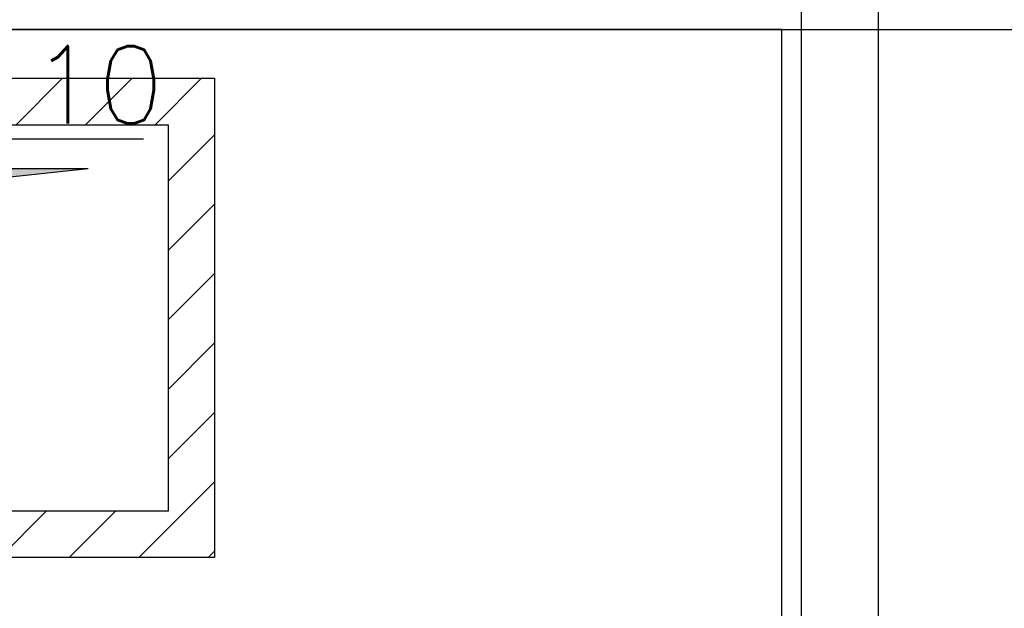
# Model space of a CAD drawing. Header units: centimetres. Extents: x -92429 to 178773, y 2337 to 428125.
# Tile 289 of 310: x 163076 to 163331, y 10308 to 10460. Entities that reach past the tile are written whole.
import ezdxf

# ---------------------------------------------------------------- set-up
doc = ezdxf.new("R2010")
doc.units = ezdxf.units.CM
doc.header["$LTSCALE"] = 50
doc.linetypes.add('Dach_Ist$0$DASHDOT2', pattern=[12.7, 6.35, -3.175, 0, -3.175])
for name, color, linetype in [('bgde_otwory dach', 6, 'Continuous'), ('Dach_Ist$0$ARCH_INFO_OPISY_IST', 15, 'Continuous'), ('Dach_Ist$0$ARCH_INFO_OSIE_IST', 179, 'Dach_Ist$0$DASHDOT2'), ('Dach_Ist$0$ARCH_WIDOK_IST', 251, 'Continuous')]:
    doc.layers.add(name, color=color, linetype=linetype)
doc.styles.add('Dach_Ist$0$ROMANS-50-CM', font='romans.shx', dxfattribs={"width": 0.8, "height": 10})

msp = doc.modelspace()

# ---------------------------------------------------------------- hatches: boundary and pattern name
at = {"layer": 'bgde_otwory dach'}
h = msp.add_hatch(dxfattribs=at)
h.set_pattern_fill('ANSI31', color=256, scale=4, style=0)
h.set_pattern_definition([(45, (157078.274, -1742.376), (-8.980256, 8.980256), [])])
h.paths.add_polyline_path([(162902.49, 10320.96), (162902.49, 10444.96), (163126.49, 10444.96), (163126.49, 10320.96)])
h.paths.add_polyline_path([(162914.49, 10332.96), (162914.49, 10432.96), (163114.49, 10432.96), (163114.49, 10332.96)], flags=16)
msp.add_hatch(color=256, dxfattribs=at).paths.add_polyline_path([(163093.85, 10421.59), (162927.33, 10421.59), (162927.33, 10339.09), (162946.04, 10405.91)])

# ---------------------------------------------------------------- linework, layer by layer
for p in [(162927.33, 10421.59, 2170), (162946.04, 10405.91, 2170)]:
    msp.add_line(p, (163093.85, 10421.59, 2170), dxfattribs=at)
at = {"layer": 'bgde_otwory dach', "lineweight": 30, "elevation": 2170}
for points in [[(162902.49, 10320.96), (162902.49, 10444.96), (163126.49, 10444.96), (163126.49, 10320.96)], [(162914.49, 10332.96), (162914.49, 10432.96), (163114.49, 10432.96), (163114.49, 10332.96)]]:
    msp.add_lwpolyline(points, close=True, dxfattribs=at)
at = {"layer": 'Dach_Ist$0$ARCH_INFO_OPISY_IST', "color": 8, "ltscale": 0.5, "extrusion": (0, 1, 0), "elevation": 10429.26}
msp.add_lwpolyline([(-163015.69, 2170), (-163108.16, 2170)], dxfattribs=at)
at = {"layer": 'Dach_Ist$0$ARCH_INFO_OSIE_IST', "color": 8, "ltscale": 10}
for p, q in [((163278.27, 10767.62, 2170), (163278.27, 3061.08, 2170)), ((161514.32, 10457.62, 2170), (170738.27, 10457.62, 2170))]:
    msp.add_line(p, q, dxfattribs=at)
at = {"layer": 'Dach_Ist$0$ARCH_WIDOK_IST', "color": 8}
for p, q in [((163298.27, 8077.62, 2170), (163298.27, 10577.62, 2170)), ((163273.27, 10457.62, 2170), (162033.27, 10457.62, 2170)), ((163273.27, 8077.62, 2170), (163273.27, 10457.62, 2170))]:
    msp.add_line(p, q, dxfattribs=at)

# ---------------------------------------------------------------- texts
at = {"layer": 'Dach_Ist$0$ARCH_INFO_OPISY_IST', "color": 8, "insert": (163015.69, 10433.29, 2170), "char_height": 20, "width": 343.5922, "attachment_point": 7, "style": 'Dach_Ist$0$ROMANS-50-CM'}
msp.add_mtext('{\\W1;ks%%C110}', dxfattribs=at)

doc.saveas('drawing.dxf')
